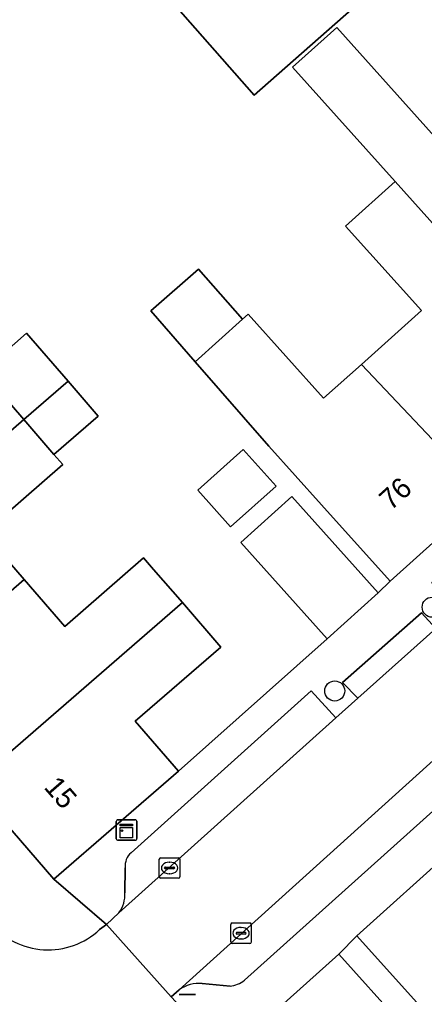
# Model space of a CAD drawing. Extents: x 162172 to 163187, y 382874 to 383685.
# Drawn here: x 162671.94 to 162691.68, y 383428.17 to 383475.67 of the extents above; entities that cross this region are included whole.
import ezdxf

# ---------------------------------------------------------------- set-up
doc = ezdxf.new("R2010")
doc.units = 0
for name, color, linetype in [('IMGEO_Boom', 7, 'Continuous'), ('IMGEO_Erf', 7, 'Continuous'), ('IMGEO_Kast', 7, 'Continuous'), ('IMGEO_Kolk', 7, 'Continuous'), ('IMGEO_Lichtmast', 7, 'Continuous'), ('IMGEO_Muur', 7, 'Continuous'), ('IMGEO_Pand', 7, 'Continuous'), ('IMGEO_Pand_nummerreeks', 7, 'Continuous'), ('IMGEO_Parkeervlak_open', 7, 'Continuous'), ('IMGEO_Rijbaan_lokaal_open', 7, 'Continuous'), ('IMGEO_Voetpad_open', 7, 'Continuous')]:
    doc.layers.add(name, color=color, linetype=linetype)

msp = doc.modelspace()

# ---------------------------------------------------------------- linework, layer by layer
at = {"layer": 'IMGEO_Boom'}
for centre in [(162692.058, 383447.037), (162687.306, 383442.955)]:
    msp.add_circle(centre, 0.489, dxfattribs=at)
at = {"layer": 'IMGEO_Erf'}
for points in [[(162690.96, 383478.676), (162683.374, 383471.983), (162679.298, 383476.633)], [(162670.129, 383458.507), (162672.277, 383460.39), (162674.309, 383458.046), (162675.779, 383456.35), (162673.621, 383454.479), (162674.052, 383453.982), (162670.201, 383450.644), (162672.165, 383448.379), (162674.143, 383446.097), (162677.992, 383449.434), (162678.477, 383448.875), (162679.879, 383447.258), (162681.752, 383445.097), (162677.581, 383441.48), (162679.683, 383439.054), (162686.939, 383445.497), (162682.725, 383450.192), (162685.212, 383452.424), (162689.426, 383447.729), (162690.007, 383448.3), (162686.667, 383452.022), (162684.098, 383454.885), (162680.508, 383458.996), (162678.339, 383461.479), (162680.667, 383463.512), (162682.808, 383461.061), (162683.089, 383461.313), (162686.766, 383457.216), (162688.606, 383458.867), (162691.528, 383461.489), (162687.837, 383465.601), (162690.251, 383467.768), (162685.247, 383473.341), (162687.404, 383475.277), (162691.74, 383470.445)]]:
    msp.add_lwpolyline(points, dxfattribs=at)
msp.add_lwpolyline([(162682.849, 383454.719), (162684.445, 383452.93), (162682.223, 383450.947), (162680.627, 383452.736)], close=True, dxfattribs=at)
at = {"layer": 'IMGEO_Kast'}
for p, q in [((162676.732, 383436.682), (162677.573, 383436.682)), ((162677.573, 383436.682), (162676.732, 383436.682)), ((162676.657, 383435.757), (162676.657, 383436.598)), ((162676.657, 383436.598), (162676.657, 383435.757)), ((162677.657, 383436.607), (162677.657, 383435.766)), ((162677.657, 383435.766), (162677.657, 383436.607)), ((162677.582, 383435.682), (162676.741, 383435.682)), ((162676.741, 383435.682), (162677.582, 383435.682))]:
    msp.add_line(p, q, dxfattribs=at)
for points in [[(162676.852, 383436.472), (162677.452, 383436.472), (162677.452, 383436.387), (162676.852, 383436.387), (162676.852, 383436.472)], [(162676.852, 383436.297), (162677.452, 383436.297), (162677.452, 383435.808), (162676.852, 383435.808), (162676.852, 383436.297)]]:
    msp.add_lwpolyline(points, dxfattribs=at)
msp.add_circle((162676.936, 383436.146), 0.0377, dxfattribs=at)
for centre, start, end in [((162676.735, 383436.604), 92.4484, 184.2845), ((162676.735, 383436.604), 92.4484, 184.2845), ((162677.579, 383436.604), 2.4484, 94.2845), ((162677.579, 383436.604), 2.4484, 94.2845), ((162676.735, 383435.76), 182.4484, 274.2845), ((162676.735, 383435.76), 182.4484, 274.2845), ((162677.579, 383435.76), 272.4484, 4.2845), ((162677.579, 383435.76), 272.4484, 4.2845)]:
    msp.add_arc(centre, 0.0779, start, end, dxfattribs=at)
at = {"layer": 'IMGEO_Kolk'}
for p, q in [((162678.754, 383433.907), (162678.754, 383434.759)), ((162678.829, 383434.833), (162679.681, 383434.833)), ((162679.755, 383434.759), (162679.755, 383433.907)), ((162679.013, 383434.327), (162679.013, 383434.339)), ((162679.451, 383434.29), (162679.053, 383434.29)), ((162679.056, 383434.376), (162679.454, 383434.376)), ((162679.242, 383434.613), (162679.267, 383434.613)), ((162679.497, 383434.339), (162679.497, 383434.327)), ((162679.681, 383433.833), (162678.829, 383433.833)), ((162679.265, 383434.053), (162679.24, 383434.053)), ((162682.239, 383430.728), (162682.239, 383431.58)), ((162682.314, 383431.654), (162683.166, 383431.654)), ((162682.727, 383431.434), (162682.752, 383431.434)), ((162683.24, 383431.58), (162683.24, 383430.728)), ((162682.498, 383431.148), (162682.498, 383431.16)), ((162682.936, 383431.111), (162682.538, 383431.111)), ((162682.541, 383431.197), (162682.939, 383431.197)), ((162682.982, 383431.16), (162682.982, 383431.148)), ((162683.166, 383430.654), (162682.314, 383430.654)), ((162682.75, 383430.874), (162682.725, 383430.874))]:
    msp.add_line(p, q, dxfattribs=at)
for points in [[(162678.754, 383433.907), (162678.754, 383434.759)], [(162678.829, 383434.833), (162679.681, 383434.833)], [(162679.755, 383434.759), (162679.755, 383433.907)], [(162679.681, 383433.833), (162678.829, 383433.833)], [(162682.239, 383430.728), (162682.239, 383431.58)], [(162682.314, 383431.654), (162683.166, 383431.654)], [(162683.24, 383431.58), (162683.24, 383430.728)], [(162683.166, 383430.654), (162682.314, 383430.654)]]:
    msp.add_lwpolyline(points, dxfattribs=at)
for centre, radius, start, end in [((162678.831, 383434.757), 0.0765, 91.552, 178.448), ((162678.831, 383434.757), 0.0765, 91.552, 178.448), ((162679.679, 383434.757), 0.0765, 1.552, 88.448), ((162679.679, 383434.757), 0.0765, 1.552, 88.448), ((162679.053, 383434.336), 0.0403, 85.8775, 175.7526), ((162679.05, 383434.326), 0.0366, 178.938, 274.7102), ((162679.454, 383434.333), 0.043, 264.8664, 352.4533), ((162679.458, 383434.338), 0.0386, 1.7309, 96.639), ((162678.831, 383433.909), 0.0765, 181.552, 268.448), ((162678.831, 383433.909), 0.0765, 181.552, 268.448), ((162679.679, 383433.909), 0.0765, 271.552, 358.448), ((162679.679, 383433.909), 0.0765, 271.552, 358.448), ((162682.316, 383431.578), 0.0765, 91.552, 178.448), ((162682.316, 383431.578), 0.0765, 91.552, 178.448), ((162683.164, 383431.578), 0.0765, 1.552, 88.448), ((162683.164, 383431.578), 0.0765, 1.552, 88.448), ((162682.538, 383431.157), 0.0403, 85.8775, 175.7526), ((162682.535, 383431.147), 0.0366, 178.938, 274.7102), ((162682.939, 383431.154), 0.043, 264.8664, 352.4533), ((162682.943, 383431.159), 0.0386, 1.7309, 96.639), ((162682.316, 383430.73), 0.0765, 181.552, 268.448), ((162682.316, 383430.73), 0.0765, 181.552, 268.448), ((162683.164, 383430.73), 0.0765, 271.552, 358.448), ((162683.164, 383430.73), 0.0765, 271.552, 358.448)]:
    msp.add_arc(centre, radius, start, end, dxfattribs=at)
for centre, major_axis, ratio, start_param, end_param in [((162679.241, 383434.333), (-0.387, 0.002), 0.722429, 4.712389, 7.853982), ((162679.266, 383434.333), (-0.39, 0.002), 0.717154, 1.570796, 4.712389), ((162682.726, 383431.154), (-0.387, 0.002), 0.722429, 4.712389, 7.853982), ((162682.751, 383431.154), (-0.39, 0.002), 0.717154, 1.570796, 4.712389)]:
    msp.add_ellipse(centre, major_axis=major_axis, ratio=ratio, start_param=start_param, end_param=end_param, dxfattribs=at)
at = {"layer": 'IMGEO_Lichtmast'}
for p, q in [((162679.722, 383428.168), (162680.512, 383428.168)), ((162680.512, 383428.168), (162679.722, 383428.168))]:
    msp.add_line(p, q, dxfattribs=at)
at = {"layer": 'IMGEO_Muur'}
msp.add_lwpolyline([(162686.939, 383445.497), (162679.683, 383439.054)], dxfattribs=at)
at = {"layer": 'IMGEO_Pand'}
for points in [[(162688.137, 383479.847), (162684.626, 383481.302), (162679.298, 383476.633), (162683.374, 383471.983), (162690.96, 383478.676), (162688.527, 383479.685)], [(162691.74, 383470.445), (162687.404, 383475.277), (162685.247, 383473.341), (162690.251, 383467.768), (162699.821, 383457.109), (162703.712, 383460.601), (162696.666, 383468.442), (162694.934, 383466.887)], [(162690.251, 383467.768), (162687.837, 383465.601), (162691.528, 383461.489), (162688.606, 383458.867), (162694.661, 383452.478), (162699.821, 383457.109)], [(162680.508, 383458.996), (162682.808, 383461.061), (162680.667, 383463.512), (162678.339, 383461.479)], [(162688.606, 383458.867), (162686.766, 383457.216), (162683.089, 383461.313), (162682.808, 383461.061), (162680.508, 383458.996), (162684.098, 383454.885), (162686.667, 383452.022), (162690.007, 383448.3), (162694.661, 383452.478)], [(162670.129, 383458.507), (162672.151, 383456.175), (162674.309, 383458.046), (162672.277, 383460.39)], [(162661.909, 383447.295), (162672.151, 383456.175), (162670.129, 383458.507), (162666.24, 383455.135), (162664.398, 383457.261), (162658.045, 383451.753)], [(162674.309, 383458.046), (162672.151, 383456.175), (162673.621, 383454.479), (162675.779, 383456.35)], [(162670.201, 383450.644), (162674.052, 383453.982), (162673.621, 383454.479), (162672.151, 383456.175), (162661.909, 383447.295), (162665.774, 383442.838), (162672.165, 383448.379)], [(162682.849, 383454.719), (162680.627, 383452.736), (162682.223, 383450.947), (162684.445, 383452.93)], [(162689.426, 383447.729), (162685.212, 383452.424), (162682.725, 383450.192), (162686.939, 383445.497)], [(162665.774, 383442.838), (162669.639, 383438.38), (162679.879, 383447.258), (162678.477, 383448.875), (162677.992, 383449.434), (162674.143, 383446.097), (162672.165, 383448.379)], [(162669.639, 383438.38), (162673.615, 383433.793), (162679.683, 383439.054), (162677.581, 383441.48), (162681.752, 383445.097), (162679.879, 383447.258)], [(162696.875, 383426.916), (162699.282, 383424.238), (162699.103, 383424.077), (162701.49, 383421.421), (162703.785, 383423.338), (162701.304, 383426.1), (162693.085, 383435.246), (162688.386, 383431.022), (162691.729, 383427.304), (162694.249, 383424.557)], [(162681.947, 383424.088), (162690.592, 383414.472), (162691.813, 383414.407), (162697.654, 383413.757), (162697.946, 383416.386), (162694.105, 383416.814), (162690.546, 383420.771), (162693.52, 383423.445), (162687.503, 383430.138), (162682.005, 383425.195)]]:
    msp.add_lwpolyline(points, close=True, dxfattribs=at)
at = {"layer": 'IMGEO_Parkeervlak_open'}
for points in [[(162715.496, 383460.436), (162713.601, 383458.84), (162697.961, 383444.869), (162679.717, 383428.393)], [(162676.786, 383432.154), (162687.353, 383441.654), (162686.162, 383442.969), (162677.377, 383435.074)], [(162682.9, 383428.866), (162695.892, 383440.51), (162695.2, 383441.281)], [(162677.096, 383434.346), (162677.067, 383433.12)], [(162680.846, 383428.7), (162682.201, 383428.579)]]:
    msp.add_lwpolyline(points, dxfattribs=at)
for centre, radius, start, end in [((162677.916, 383434.448), 0.826, 130.705, 187.0829), ((162675.712, 383432.99), 1.361, 322.0921, 5.4695), ((162680.691, 383427.042), 1.665, 84.6478, 125.7766), ((162682.109, 383429.797), 1.222, 274.3084, 310.3363)]:
    msp.add_arc(centre, radius, start, end, dxfattribs=at)
at = {"layer": 'IMGEO_Rijbaan_lokaal_open'}
msp.add_lwpolyline([(162688.434, 383442.607), (162687.353, 383441.654), (162676.786, 383432.154), (162676.183, 383431.58), (162679.332, 383428.059), (162679.717, 383428.393), (162697.961, 383444.869), (162713.601, 383458.84), (162715.496, 383460.436), (162712.188, 383464.023), (162693.227, 383446.898), (162692.232, 383445.995)], close=True, dxfattribs=at)
for points in [[(162676.183, 383431.58), (162675.843, 383431.328)], [(162679.332, 383428.059), (162676.183, 383431.58)]]:
    msp.add_lwpolyline(points, dxfattribs=at)
msp.add_arc((162673.335, 383434.028), 3.685, 220.3044, 312.8957, dxfattribs=at)
at = {"layer": 'IMGEO_Voetpad_open'}
for points in [[(162675.843, 383431.328), (162676.183, 383431.58), (162673.615, 383433.793), (162669.639, 383438.38), (162665.774, 383442.838), (162661.909, 383447.295), (162658.045, 383451.753), (162654.18, 383456.21), (162650.315, 383460.668), (162646.338, 383465.256), (162645.615, 383465.95), (162642.132, 383469.941), (162641.167, 383470.909), (162639.121, 383473.254), (162631.01, 383482.549)], [(162713.155, 383476.063), (162709.909, 383473.149), (162708.701, 383472.065), (162712.172, 383468.194), (162707.445, 383463.952), (162703.712, 383460.601), (162699.821, 383457.109), (162694.661, 383452.478), (162690.007, 383448.3), (162689.426, 383447.729), (162686.939, 383445.497), (162679.683, 383439.054), (162673.615, 383433.793), (162676.183, 383431.58), (162676.786, 383432.154)], [(162677.377, 383435.074), (162686.162, 383442.969), (162687.353, 383441.654), (162688.434, 383442.607), (162687.683, 383443.372), (162691.538, 383446.768), (162692.232, 383445.995), (162693.227, 383446.898), (162692.04, 383448.243), (162700.974, 383456.284), (162702.08, 383457.275), (162710.997, 383465.294), (162712.188, 383464.023), (162715.506, 383466.96), (162715.772, 383467.265), (162715.953, 383467.569), (162716.145, 383468.065)], [(162679.717, 383428.393), (162679.332, 383428.059), (162682.005, 383425.195), (162687.503, 383430.138), (162688.386, 383431.022), (162693.085, 383435.246), (162697.895, 383439.571), (162702.816, 383443.995), (162703.581, 383444.643), (162707.389, 383448.067), (162710.974, 383451.29), (162714.691, 383454.631), (162718.532, 383458.084), (162719.78, 383459.311), (162724.277, 383463.351)], [(162695.2, 383441.281), (162695.892, 383440.51), (162682.9, 383428.866)], [(162677.067, 383433.12), (162677.096, 383434.346)], [(162695.895, 383422.509), (162694.249, 383424.557), (162691.729, 383427.304), (162688.386, 383431.022), (162687.503, 383430.138), (162693.52, 383423.445), (162695.287, 383421.354)], [(162682.201, 383428.579), (162680.846, 383428.7)]]:
    msp.add_lwpolyline(points, dxfattribs=at)
msp.add_lwpolyline([(162692.232, 383445.995), (162691.538, 383446.768), (162687.683, 383443.372), (162688.434, 383442.607)], close=True, dxfattribs=at)
for centre, radius, start, end in [((162677.916, 383434.448), 0.826, 130.705, 187.0829), ((162675.712, 383432.99), 1.361, 322.0921, 5.4695), ((162673.335, 383434.028), 3.685, 220.3044, 312.8957), ((162680.691, 383427.042), 1.665, 84.6478, 125.7766), ((162682.109, 383429.797), 1.222, 274.3084, 310.3363)]:
    msp.add_arc(centre, radius, start, end, dxfattribs=at)

# ---------------------------------------------------------------- texts
at = {"layer": 'IMGEO_Pand_nummerreeks'}
for s, rotation, p in [('76', 41.9119, (162690.038, 383451.714)), ('15', 310.9238, (162673.089, 383438.247))]:
    msp.add_text(s, height=1, rotation=rotation, dxfattribs=at).set_placement(p)

doc.saveas('drawing.dxf')
